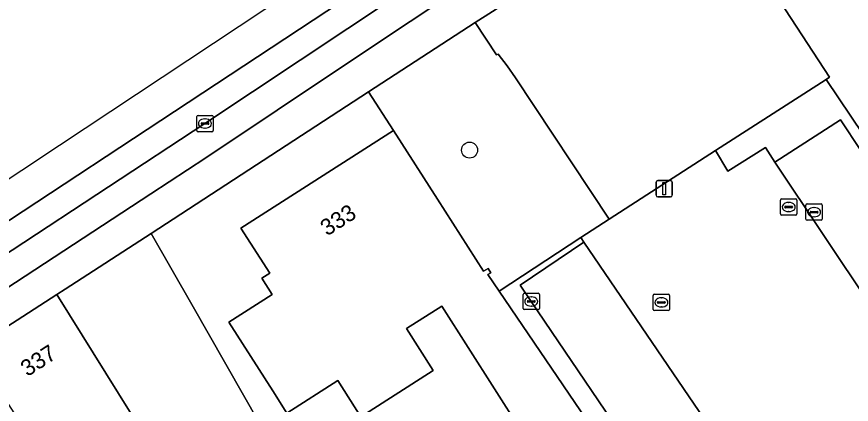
# Model space of a CAD drawing. Extents: x 159817 to 160765, y 380688 to 381638.
# Drawn here: x 160093.1 to 160144.2, y 381570.2 to 381594 of the extents above; entities that cross this region are included whole.
import ezdxf

# ---------------------------------------------------------------- set-up
doc = ezdxf.new("R2010")
doc.units = 0
for name, color, linetype in [('IMGEO_Boom', 7, 'Continuous'), ('IMGEO_Erf', 7, 'Continuous'), ('IMGEO_Hek', 7, 'Continuous'), ('IMGEO_Kolk', 7, 'Continuous'), ('IMGEO_Lichtmast', 7, 'Continuous'), ('IMGEO_Pand', 7, 'Continuous'), ('IMGEO_Pand_nummerreeks', 7, 'Continuous'), ('IMGEO_Parkeervlak_open', 7, 'Continuous'), ('IMGEO_Rijbaan_lokaal_gesloten', 7, 'Continuous'), ('IMGEO_Rioolput', 7, 'Continuous'), ('IMGEO_Voetpad_open', 7, 'Continuous')]:
    doc.layers.add(name, color=color, linetype=linetype)

msp = doc.modelspace()

# ---------------------------------------------------------------- linework, layer by layer
at = {"layer": 'IMGEO_Boom'}
msp.add_circle((160120.789, 381585.794), 0.489, dxfattribs=at)
at = {"layer": 'IMGEO_Erf'}
msp.add_lwpolyline([(160123.597, 381590.221), (160123.097, 381590.949), (160122.537, 381591.673), (160122.44, 381591.627), (160121.138, 381593.613), (160114.609, 381589.36), (160116.124, 381586.992), (160118.818, 381582.78), (160121.635, 381578.372), (160121.926, 381578.544), (160122.091, 381578.276), (160121.907, 381578.171), (160122.6, 381577.15), (160127.597, 381580.434), (160129.325, 381581.569)], close=True, dxfattribs=at)
msp.add_lwpolyline([(160125.535, 381566.113), (160119.083, 381576.245), (160116.922, 381574.868), (160118.566, 381572.288), (160114.126, 381569.46), (160112.714, 381571.677), (160109.595, 381569.691), (160108.735, 381571.043), (160106.049, 381575.26), (160108.694, 381576.944), (160108.059, 381577.942), (160108.551, 381578.256), (160106.787, 381581.015), (160116.124, 381586.992), (160114.609, 381589.36), (160101.301, 381580.69), (160103.777, 381576.346), (160116.194, 381554.558)], dxfattribs=at)
at = {"layer": 'IMGEO_Hek'}
msp.add_lwpolyline([(160122.6, 381577.15), (160127.597, 381580.434), (160129.325, 381581.569)], dxfattribs=at)
at = {"layer": 'IMGEO_Kolk'}
for p, q in [((160104.087, 381586.992), (160104.087, 381587.844)), ((160104.162, 381587.918), (160105.014, 381587.918)), ((160104.575, 381587.698), (160104.6, 381587.698)), ((160105.088, 381587.844), (160105.088, 381586.992)), ((160104.346, 381587.412), (160104.346, 381587.424)), ((160104.784, 381587.375), (160104.386, 381587.375)), ((160104.389, 381587.461), (160104.787, 381587.461)), ((160104.83, 381587.424), (160104.83, 381587.412)), ((160105.014, 381586.918), (160104.162, 381586.918)), ((160104.598, 381587.138), (160104.573, 381587.138)), ((160141.38, 381581.569), (160141.38, 381582.421)), ((160141.455, 381582.495), (160142.307, 381582.495)), ((160141.868, 381582.275), (160141.893, 381582.275)), ((160142.381, 381582.421), (160142.381, 381581.569)), ((160141.639, 381581.989), (160141.639, 381582.001)), ((160142.077, 381581.952), (160141.679, 381581.952)), ((160141.682, 381582.038), (160142.08, 381582.038)), ((160141.891, 381581.715), (160141.866, 381581.715)), ((160142.123, 381582.001), (160142.123, 381581.989)), ((160142.307, 381581.495), (160141.455, 381581.495)), ((160124.065, 381576.098), (160124.065, 381576.95)), ((160124.14, 381577.024), (160124.992, 381577.024)), ((160125.066, 381576.95), (160125.066, 381576.098)), ((160132.104, 381576.968), (160132.956, 381576.968)), ((160124.324, 381576.518), (160124.324, 381576.53)), ((160124.762, 381576.481), (160124.364, 381576.481)), ((160124.367, 381576.567), (160124.765, 381576.567)), ((160124.553, 381576.804), (160124.578, 381576.804)), ((160124.808, 381576.53), (160124.808, 381576.518)), ((160132.029, 381576.042), (160132.029, 381576.894)), ((160132.288, 381576.462), (160132.288, 381576.474)), ((160132.331, 381576.511), (160132.729, 381576.511)), ((160132.517, 381576.748), (160132.542, 381576.748)), ((160132.772, 381576.474), (160132.772, 381576.462)), ((160133.03, 381576.894), (160133.03, 381576.042)), ((160124.992, 381576.024), (160124.14, 381576.024)), ((160124.576, 381576.244), (160124.551, 381576.244)), ((160132.956, 381575.968), (160132.104, 381575.968)), ((160132.726, 381576.425), (160132.328, 381576.425)), ((160132.54, 381576.188), (160132.515, 381576.188))]:
    msp.add_line(p, q, dxfattribs=at)
for points in [[(160104.087, 381586.992), (160104.087, 381587.844)], [(160104.162, 381587.918), (160105.014, 381587.918)], [(160105.088, 381587.844), (160105.088, 381586.992)], [(160105.014, 381586.918), (160104.162, 381586.918)], [(160141.38, 381581.569), (160141.38, 381582.421)], [(160141.455, 381582.495), (160142.307, 381582.495)], [(160142.381, 381582.421), (160142.381, 381581.569)], [(160142.307, 381581.495), (160141.455, 381581.495)], [(160124.065, 381576.098), (160124.065, 381576.95)], [(160124.14, 381577.024), (160124.992, 381577.024)], [(160125.066, 381576.95), (160125.066, 381576.098)], [(160132.104, 381576.968), (160132.956, 381576.968)], [(160132.029, 381576.042), (160132.029, 381576.894)], [(160133.03, 381576.894), (160133.03, 381576.042)], [(160124.992, 381576.024), (160124.14, 381576.024)], [(160132.956, 381575.968), (160132.104, 381575.968)]]:
    msp.add_lwpolyline(points, dxfattribs=at)
for centre, radius, start, end in [((160104.164, 381587.842), 0.0765, 91.552, 178.448), ((160104.164, 381587.842), 0.0765, 91.552, 178.448), ((160105.012, 381587.842), 0.0765, 1.552, 88.448), ((160105.012, 381587.842), 0.0765, 1.552, 88.448), ((160104.386, 381587.421), 0.0403, 85.8775, 175.7526), ((160104.383, 381587.411), 0.0366, 178.938, 274.7102), ((160104.787, 381587.418), 0.043, 264.8664, 352.4533), ((160104.791, 381587.423), 0.0386, 1.7309, 96.639), ((160104.164, 381586.994), 0.0765, 181.552, 268.448), ((160104.164, 381586.994), 0.0765, 181.552, 268.448), ((160105.012, 381586.994), 0.0765, 271.552, 358.448), ((160105.012, 381586.994), 0.0765, 271.552, 358.448), ((160141.457, 381582.419), 0.0765, 91.552, 178.448), ((160141.457, 381582.419), 0.0765, 91.552, 178.448), ((160142.305, 381582.419), 0.0765, 1.552, 88.448), ((160142.305, 381582.419), 0.0765, 1.552, 88.448), ((160141.457, 381581.571), 0.0765, 181.552, 268.448), ((160141.457, 381581.571), 0.0765, 181.552, 268.448), ((160141.679, 381581.998), 0.0403, 85.8775, 175.7526), ((160141.676, 381581.988), 0.0366, 178.938, 274.7102), ((160142.08, 381581.995), 0.043, 264.8664, 352.4533), ((160142.084, 381582), 0.0386, 1.7309, 96.639), ((160142.305, 381581.571), 0.0765, 271.552, 358.448), ((160142.305, 381581.571), 0.0765, 271.552, 358.448), ((160124.142, 381576.948), 0.0765, 91.552, 178.448), ((160124.142, 381576.948), 0.0765, 91.552, 178.448), ((160124.99, 381576.948), 0.0765, 1.552, 88.448), ((160124.99, 381576.948), 0.0765, 1.552, 88.448), ((160132.106, 381576.892), 0.0765, 91.552, 178.448), ((160132.106, 381576.892), 0.0765, 91.552, 178.448), ((160132.954, 381576.892), 0.0765, 1.552, 88.448), ((160132.954, 381576.892), 0.0765, 1.552, 88.448), ((160124.364, 381576.527), 0.0403, 85.8775, 175.7526), ((160124.361, 381576.517), 0.0366, 178.938, 274.7102), ((160124.765, 381576.524), 0.043, 264.8664, 352.4533), ((160124.769, 381576.529), 0.0386, 1.7309, 96.639), ((160132.328, 381576.471), 0.0403, 85.8775, 175.7526), ((160132.325, 381576.461), 0.0366, 178.938, 274.7102), ((160132.729, 381576.468), 0.043, 264.8664, 352.4533), ((160132.733, 381576.473), 0.0386, 1.7309, 96.639), ((160124.142, 381576.1), 0.0765, 181.552, 268.448), ((160124.142, 381576.1), 0.0765, 181.552, 268.448), ((160124.99, 381576.1), 0.0765, 271.552, 358.448), ((160124.99, 381576.1), 0.0765, 271.552, 358.448), ((160132.106, 381576.044), 0.0765, 181.552, 268.448), ((160132.106, 381576.044), 0.0765, 181.552, 268.448), ((160132.954, 381576.044), 0.0765, 271.552, 358.448), ((160132.954, 381576.044), 0.0765, 271.552, 358.448)]:
    msp.add_arc(centre, radius, start, end, dxfattribs=at)
for centre, major_axis, ratio, start_param, end_param in [((160104.574, 381587.418), (-0.387, 0.002), 0.722429, 4.712389, 7.853982), ((160104.599, 381587.418), (-0.39, 0.002), 0.717154, 1.570796, 4.712389), ((160141.867, 381581.995), (-0.387, 0.002), 0.722429, 4.712389, 7.853982), ((160141.892, 381581.995), (-0.39, 0.002), 0.717154, 1.570796, 4.712389), ((160124.552, 381576.524), (-0.387, 0.002), 0.722429, 4.712389, 7.853982), ((160124.577, 381576.524), (-0.39, 0.002), 0.717154, 1.570796, 4.712389), ((160132.516, 381576.468), (-0.387, 0.002), 0.722429, 4.712389, 7.853982), ((160132.541, 381576.468), (-0.39, 0.002), 0.717154, 1.570796, 4.712389)]:
    msp.add_ellipse(centre, major_axis=major_axis, ratio=ratio, start_param=start_param, end_param=end_param, dxfattribs=at)
at = {"layer": 'IMGEO_Lichtmast'}
for p, q in [((160132.207, 381583.024), (160132.207, 381583.824)), ((160132.207, 381583.824), (160132.207, 381583.024)), ((160132.307, 381583.924), (160133.097, 381583.924)), ((160133.097, 381583.924), (160132.307, 381583.924)), ((160133.197, 381583.824), (160133.197, 381583.024)), ((160133.197, 381583.024), (160133.197, 381583.824)), ((160133.097, 381582.924), (160132.307, 381582.924)), ((160132.307, 381582.924), (160133.097, 381582.924))]:
    msp.add_line(p, q, dxfattribs=at)
msp.add_lwpolyline([(160132.627, 381583.799), (160132.777, 381583.799), (160132.777, 381583.049), (160132.627, 381583.049), (160132.627, 381583.799)], dxfattribs=at)
for centre, start, end in [((160132.307, 381583.824), 90, 180), ((160132.307, 381583.824), 90, 180), ((160133.097, 381583.824), 0, 90), ((160133.097, 381583.824), 360, 90), ((160132.307, 381583.024), 180, 270), ((160132.307, 381583.024), 180, 270), ((160133.097, 381583.024), 270, 0), ((160133.097, 381583.024), 270, 0)]:
    msp.add_arc(centre, 0.1, start, end, dxfattribs=at)
at = {"layer": 'IMGEO_Pand'}
for points in [[(160173.487, 381592.106), (160151.001, 381611.744), (160150.668, 381611.223), (160146.505, 381606.408), (160144.166, 381608.406), (160135.277, 381602.727), (160134.889, 381602.479), (160135.093, 381602.111), (160142.83, 381590.253), (160142.628, 381590.123), (160150.202, 381578.819), (160152.756, 381581.667), (160157.408, 381573.248), (160161.846, 381578.332)], [(160135.093, 381602.111), (160131.005, 381599.538), (160130.786, 381599.885), (160129.295, 381598.897), (160127.599, 381597.773), (160126.113, 381596.788), (160126.236, 381596.583), (160124.761, 381595.553), (160124.682, 381595.626), (160123.949, 381595.154), (160123.875, 381595.267), (160123.094, 381594.733), (160123.051, 381594.835), (160122.194, 381594.287), (160121.138, 381593.613), (160122.44, 381591.627), (160122.537, 381591.673), (160123.097, 381590.949), (160123.597, 381590.221), (160129.325, 381581.569), (160135.845, 381585.761), (160142.628, 381590.123), (160142.83, 381590.253)], [(160118.818, 381582.78), (160116.124, 381586.992), (160106.787, 381581.015), (160108.551, 381578.256), (160108.059, 381577.942), (160108.694, 381576.944), (160106.049, 381575.26), (160108.735, 381571.043), (160109.595, 381569.691), (160112.714, 381571.677), (160114.126, 381569.46), (160118.566, 381572.288), (160116.922, 381574.868), (160119.083, 381576.245), (160125.535, 381566.113), (160128.652, 381568.235), (160122.6, 381577.15), (160121.907, 381578.171), (160122.091, 381578.276), (160121.926, 381578.544), (160121.635, 381578.372)], [(160111.401, 381551.466), (160116.194, 381554.558), (160103.777, 381576.346), (160101.301, 381580.69), (160096.018, 381577.281), (160095.508, 381576.952)], [(160111.401, 381551.466), (160095.508, 381576.952), (160090.358, 381573.626), (160093.069, 381569.425), (160106.639, 381548.393)]]:
    msp.add_lwpolyline(points, close=True, dxfattribs=at)
at = {"layer": 'IMGEO_Parkeervlak_open'}
for points in [[(160122.767, 381599.539), (160119.163, 381597.14), (160104.583, 381587.419), (160086.868, 381575.798), (160068.295, 381563.576), (160049.671, 381551.552), (160046.466, 381549.511)], [(160050.028, 381549.673), (160059.297, 381555.627), (160101.271, 381583.115), (160104.638, 381585.323), (160113.384, 381591.146), (160120.932, 381596.202), (160121.34, 381596.46)], [(160127.781, 381580.164), (160123.879, 381577.522), (160124.566, 381576.524), (160131.558, 381566.204), (160133.222, 381563.736)], [(160133.149, 381563.133), (160133.478, 381563.361), (160137.408, 381566.007), (160127.781, 381580.164)]]:
    msp.add_lwpolyline(points, dxfattribs=at)
at = {"layer": 'IMGEO_Rijbaan_lokaal_gesloten'}
msp.add_lwpolyline([(160157.945, 381624.347), (160156.598, 381625.529), (160140.09, 381615.515), (160128.623, 381607.912), (160095.673, 381586.064), (160068.226, 381567.865), (160025.352, 381540.55), (160002.872, 381527.582), (160004.479, 381524.903), (160007.612, 381526.743), (160029.796, 381540.829), (160053.944, 381556.307), (160082.43, 381574.817), (160112.881, 381594.842), (160137.027, 381611.139), (160140.076, 381613.062), (160141.863, 381614.189), (160156.742, 381623.575)], close=True, dxfattribs=at)
for points in [[(160086.868, 381575.798), (160104.583, 381587.419), (160119.163, 381597.14), (160122.767, 381599.539), (160137.563, 381609.496), (160141.123, 381611.87), (160142.662, 381612.896), (160141.863, 381614.189), (160140.076, 381613.062), (160137.027, 381611.139), (160112.881, 381594.842), (160082.43, 381574.817)], [(160145.395, 381576.2), (160139.48, 381585.061), (160138.914, 381585.961), (160136.59, 381584.494), (160135.845, 381585.761), (160129.325, 381581.569), (160127.597, 381580.434), (160127.781, 381580.164), (160137.408, 381566.007), (160133.478, 381563.361), (160133.149, 381563.133), (160131.076, 381561.709)]]:
    msp.add_lwpolyline(points, dxfattribs=at)
at = {"layer": 'IMGEO_Rioolput'}
for p, q in [((160139.825, 381581.881), (160139.825, 381582.733)), ((160139.9, 381582.807), (160140.752, 381582.807)), ((160140.313, 381582.587), (160140.338, 381582.587)), ((160140.826, 381582.733), (160140.826, 381581.881)), ((160140.084, 381582.301), (160140.084, 381582.313)), ((160140.522, 381582.264), (160140.124, 381582.264)), ((160140.127, 381582.35), (160140.525, 381582.35)), ((160140.568, 381582.313), (160140.568, 381582.301)), ((160140.752, 381581.807), (160139.9, 381581.807)), ((160140.336, 381582.027), (160140.311, 381582.027))]:
    msp.add_line(p, q, dxfattribs=at)
for points in [[(160139.825, 381581.881), (160139.825, 381582.733)], [(160139.9, 381582.807), (160140.752, 381582.807)], [(160140.826, 381582.733), (160140.826, 381581.881)], [(160140.752, 381581.807), (160139.9, 381581.807)]]:
    msp.add_lwpolyline(points, dxfattribs=at)
for centre, radius, start, end in [((160139.902, 381582.731), 0.0765, 91.552, 178.448), ((160139.902, 381582.731), 0.0765, 91.552, 178.448), ((160140.75, 381582.731), 0.0765, 1.552, 88.448), ((160140.75, 381582.731), 0.0765, 1.552, 88.448), ((160140.124, 381582.31), 0.0403, 85.8775, 175.7526), ((160140.121, 381582.3), 0.0366, 178.938, 274.7102), ((160140.525, 381582.307), 0.043, 264.8664, 352.4533), ((160140.529, 381582.312), 0.0386, 1.7309, 96.639), ((160139.902, 381581.883), 0.0765, 181.552, 268.448), ((160139.902, 381581.883), 0.0765, 181.552, 268.448), ((160140.75, 381581.883), 0.0765, 271.552, 358.448), ((160140.75, 381581.883), 0.0765, 271.552, 358.448)]:
    msp.add_arc(centre, radius, start, end, dxfattribs=at)
for centre, major_axis, ratio, start_param, end_param in [((160140.312, 381582.307), (-0.387, 0.002), 0.722429, 4.712389, 7.853982), ((160140.337, 381582.307), (-0.39, 0.002), 0.717154, 1.570796, 4.712389)]:
    msp.add_ellipse(centre, major_axis=major_axis, ratio=ratio, start_param=start_param, end_param=end_param, dxfattribs=at)
at = {"layer": 'IMGEO_Voetpad_open'}
for points in [[(160090.358, 381573.626), (160095.508, 381576.952), (160096.018, 381577.281), (160101.301, 381580.69), (160114.609, 381589.36), (160121.138, 381593.613), (160122.194, 381594.287), (160123.051, 381594.835), (160123.094, 381594.733), (160123.875, 381595.267), (160123.949, 381595.154), (160124.682, 381595.626), (160124.761, 381595.553), (160126.236, 381596.583), (160126.113, 381596.788), (160127.599, 381597.773), (160129.295, 381598.897), (160130.786, 381599.885), (160131.005, 381599.538), (160135.093, 381602.111), (160134.889, 381602.479), (160135.277, 381602.727), (160144.166, 381608.406)], [(160121.34, 381596.46), (160120.932, 381596.202), (160113.384, 381591.146), (160104.638, 381585.323), (160101.271, 381583.115), (160059.297, 381555.627), (160050.028, 381549.673)], [(160173.322, 381571.78), (160179.179, 381565.377), (160192.285, 381551.593), (160193.592, 381552.79), (160190.194, 381556.281), (160183.364, 381563.296), (160180.244, 381566.075), (160171.355, 381573.993), (160169.412, 381571.77), (160161.846, 381578.332), (160157.408, 381573.248), (160152.756, 381581.667), (160150.202, 381578.819), (160149.632, 381578.445), (160145.989, 381583.882), (160143.489, 381587.638), (160139.48, 381585.061), (160145.395, 381576.2)], [(160131.558, 381566.204), (160124.566, 381576.524), (160123.879, 381577.522), (160127.781, 381580.164), (160127.597, 381580.434), (160122.6, 381577.15), (160128.652, 381568.235)]]:
    msp.add_lwpolyline(points, dxfattribs=at)
msp.add_lwpolyline([(160143.489, 381587.638), (160145.989, 381583.882), (160149.632, 381578.445), (160150.202, 381578.819), (160142.628, 381590.123), (160135.845, 381585.761), (160136.59, 381584.494), (160138.914, 381585.961), (160139.48, 381585.061)], close=True, dxfattribs=at)

# ---------------------------------------------------------------- texts
at = {"layer": 'IMGEO_Pand_nummerreeks'}
for s, rotation, p in [('333', 32.625, (160112.063, 381580.498)), ('337', 32.8433, (160093.715, 381571.89))]:
    msp.add_text(s, height=1, rotation=rotation, dxfattribs=at).set_placement(p)

doc.saveas('drawing.dxf')
